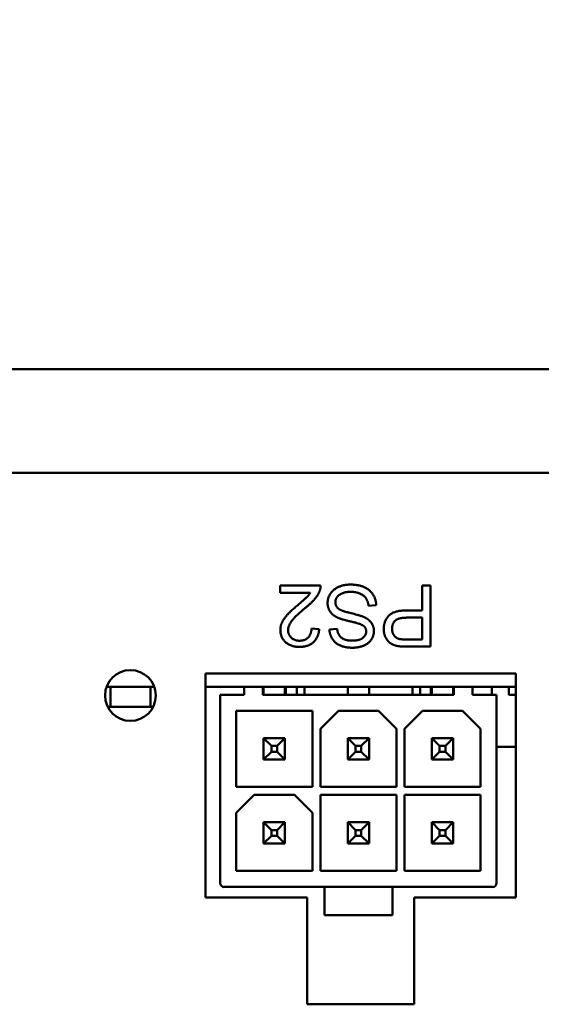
# Model space of a CAD drawing. Header units: inches. Extents: x 0.8 to 75.7, y -7.8 to 49.3.
# Tile 330 of 339: x 61.4 to 62.4, y 45.2 to 47.2. Entities that reach past the tile are written whole.
import ezdxf

# ---------------------------------------------------------------- set-up
doc = ezdxf.new("R2010")
doc.units = ezdxf.units.IN
doc.header["$MEASUREMENT"] = 0
for name, color, linetype, lineweight in [('Dimensions(ROSSANSI)', 7, 'Continuous', 25), ('Visible Edges(ROSSANSI)', 7, 'Continuous', 50), ('Visible Tangent Edges(ROSSANSI)', 7, 'Continuous', 50)]:
    doc.layers.add(name, color=color, linetype=linetype, lineweight=lineweight)
doc.styles.add('DEFAULT-ROSSANSI', font='arial.ttf')
doc.dimstyles.new('DEFAULT-ROSSANSI', dxfattribs={"dimtxt": 1, "dimasz": 0.098425, "dimexe": 0.125, "dimexo": 0.0625, "dimgap": 0.031496, "dimtad": 0, "dimtih": 1, "dimtoh": 1, "dimrnd": 1e-08, "dimzin": 0, "dimdsep": 46, "dimtxsty": 'DEFAULT-ROSSANSI', "dimcen": 0.09, "dimdle": 0.393701, "dimclrd": 7, "dimclre": 7, "dimclrt": 179, "dimadec": 0, "dimazin": 0, "dimtfac": 1, "dimtofl": 0, "dimtmove": 0, "dimatfit": 3, "dimfxl": 1, "dimtolj": 1, "dimtzin": 0, "dimlwd": 25, "dimlwe": 25, "dimarcsym": 0})

# ---------------------------------------------------------------- blocks, each defined once
blk = doc.blocks.new('*D5')
at = {"layer": 'Defpoints', "color": 0}
for p in [(69.6442, 48.5523), (32.4542, 46.2689), (69.6442, 46.2689)]:
    blk.add_point(p, dxfattribs=at)
at = {"layer": 'Dimensions(ROSSANSI)', "color": 7, "lineweight": 25}
for p, q in [((32.4542, 46.3314), (32.4542, 48.6773)), ((69.6442, 46.3314), (69.6442, 48.6773)), ((32.5526, 48.5523), (47.0143, 48.5523)), ((69.5458, 48.5523), (55.0841, 48.5523))]:
    blk.add_line(p, q, dxfattribs=at)
at = {"layer": 'Dimensions(ROSSANSI)', "color": 7}
for points in [[(32.5526, 48.5687), (32.5526, 48.5359), (32.4542, 48.5523)], [(69.5458, 48.5687), (69.5458, 48.5359), (69.6442, 48.5523)]]:
    blk.add_solid(points, dxfattribs=at)
at = {"layer": 'Dimensions(ROSSANSI)', "color": 179, "lineweight": 25, "insert": (47.0458, 49.1932), "char_height": 1, "attachment_point": 1, "style": 'DEFAULT-ROSSANSI'}
blk.add_mtext('\\A1;37.19 [944.6]', dxfattribs=at)

msp = doc.modelspace()

# ---------------------------------------------------------------- linework, layer by layer
at = {"layer": 'Visible Edges(ROSSANSI)'}
for p, q in [((32.4542, 46.4727), (69.6442, 46.4727)), ((62.0077, 46.0474), (61.9284, 46.0474)), ((61.9284, 46.0474), (61.9284, 46.0332)), ((62.2077, 46.0474), (62.2077, 45.9986)), ((62.2236, 46.0474), (62.2077, 46.0474)), ((62.2236, 45.9274), (62.2236, 46.0474)), ((61.9284, 46.0332), (61.9873, 46.0332)), ((62.1021, 46.0075), (62.1171, 46.0088)), ((62.2077, 45.9986), (62.1769, 45.9986)), ((62.1767, 45.9844), (62.2077, 45.9844)), ((62.2077, 45.9844), (62.2077, 45.9415)), ((62.005, 45.9616), (61.9898, 45.9631)), ((62.0403, 45.9623), (62.0251, 45.9611)), ((62.2077, 45.9415), (62.1769, 45.9415)), ((62.1783, 45.9274), (62.2236, 45.9274)), ((61.7816, 45.8744), (62.3916, 45.8744)), ((61.7816, 45.4344), (61.7816, 45.8744)), ((62.3916, 45.8744), (62.3916, 45.4344)), ((61.6807, 45.8487), (61.5867, 45.8487)), ((61.5943, 45.8093), (61.5943, 45.8487)), ((61.673, 45.8487), (61.673, 45.8093)), ((61.8577, 45.8487), (61.7816, 45.8487)), ((61.8577, 45.8329), (61.8104, 45.8329)), ((61.8104, 45.8329), (61.8104, 45.4628)), ((61.8577, 45.8487), (61.8941, 45.8487)), ((61.8577, 45.8329), (61.8577, 45.8487)), ((62.2701, 45.8487), (61.8941, 45.8487)), ((61.8941, 45.8329), (61.8941, 45.8487)), ((61.8941, 45.8329), (62.2701, 45.8329)), ((61.8957, 45.8329), (61.8957, 45.8487)), ((61.9377, 45.8329), (61.9377, 45.8487)), ((61.9394, 45.8329), (61.9394, 45.8487)), ((61.9607, 45.8487), (61.9607, 45.8329)), ((61.9758, 45.8329), (61.9758, 45.8487)), ((62.0611, 45.8329), (62.0611, 45.8487)), ((62.1031, 45.8329), (62.1031, 45.8487)), ((62.1884, 45.8329), (62.1884, 45.8487)), ((62.2034, 45.8487), (62.2034, 45.8329)), ((62.2248, 45.8329), (62.2248, 45.8487)), ((62.2264, 45.8487), (62.2264, 45.8329)), ((62.2684, 45.8329), (62.2684, 45.8487)), ((62.2701, 45.8487), (62.2701, 45.8329)), ((62.2701, 45.8487), (62.3065, 45.8487)), ((62.3916, 45.8487), (62.3065, 45.8487)), ((62.3065, 45.8487), (62.3065, 45.8329)), ((62.3537, 45.8329), (62.3065, 45.8329)), ((62.3444, 45.8487), (62.3444, 45.8329)), ((62.3537, 45.4628), (62.3537, 45.8329)), ((62.3779, 45.8487), (62.3779, 45.8327)), ((62.3779, 45.8327), (62.3916, 45.8327)), ((61.5943, 45.8093), (61.5889, 45.8093)), ((61.673, 45.8093), (61.5943, 45.8093)), ((61.6785, 45.8093), (61.673, 45.8093)), ((61.8419, 45.6518), (61.8419, 45.8014)), ((61.8419, 45.8014), (61.9915, 45.8014)), ((61.9915, 45.8014), (61.9915, 45.6518)), ((62.0073, 45.766), (62.0427, 45.8014)), ((62.0427, 45.8014), (62.1214, 45.8014)), ((62.1214, 45.8014), (62.1569, 45.766)), ((62.1726, 45.766), (62.2081, 45.8014)), ((62.2081, 45.8014), (62.2868, 45.8014)), ((62.2868, 45.8014), (62.3222, 45.766)), ((62.0073, 45.6518), (62.0073, 45.766)), ((62.1569, 45.766), (62.1569, 45.6518)), ((62.1726, 45.6518), (62.1726, 45.766)), ((62.3222, 45.766), (62.3222, 45.6518)), ((61.8957, 45.7056), (61.8957, 45.7476)), ((61.911, 45.7324), (61.8957, 45.7476)), ((61.9377, 45.7476), (61.8957, 45.7476)), ((61.9224, 45.7324), (61.9377, 45.7476)), ((61.9377, 45.7056), (61.9377, 45.7476)), ((62.0611, 45.7056), (62.0611, 45.7476)), ((62.0763, 45.7324), (62.0611, 45.7476)), ((62.1031, 45.7476), (62.0611, 45.7476)), ((62.1031, 45.7476), (62.0878, 45.7324)), ((62.1031, 45.7056), (62.1031, 45.7476)), ((62.2264, 45.7056), (62.2264, 45.7476)), ((62.2417, 45.7324), (62.2264, 45.7476)), ((62.2684, 45.7476), (62.2264, 45.7476)), ((62.2684, 45.7476), (62.2532, 45.7324)), ((62.2684, 45.7056), (62.2684, 45.7476)), ((61.8957, 45.7056), (61.911, 45.7209)), ((61.911, 45.7209), (61.911, 45.7324)), ((61.9224, 45.7324), (61.911, 45.7324)), ((61.911, 45.7209), (61.9224, 45.7209)), ((61.9224, 45.7209), (61.9224, 45.7324)), ((61.9224, 45.7209), (61.9377, 45.7056)), ((62.0763, 45.7209), (62.0611, 45.7056)), ((62.0878, 45.7324), (62.0763, 45.7324)), ((62.0763, 45.7324), (62.0763, 45.7209)), ((62.0763, 45.7209), (62.0878, 45.7209)), ((62.0878, 45.7209), (62.0878, 45.7324)), ((62.0878, 45.7209), (62.1031, 45.7056)), ((62.2264, 45.7056), (62.2417, 45.7209)), ((62.2417, 45.7209), (62.2417, 45.7324)), ((62.2532, 45.7324), (62.2417, 45.7324)), ((62.2417, 45.7209), (62.2532, 45.7209)), ((62.2532, 45.7209), (62.2532, 45.7324)), ((62.2532, 45.7209), (62.2684, 45.7056)), ((62.3537, 45.7306), (62.3916, 45.7306)), ((61.8957, 45.7056), (61.9377, 45.7056)), ((62.0611, 45.7056), (62.1031, 45.7056)), ((62.2264, 45.7056), (62.2684, 45.7056)), ((61.9915, 45.6518), (61.8419, 45.6518)), ((62.1569, 45.6518), (62.0073, 45.6518)), ((62.3222, 45.6518), (62.1726, 45.6518)), ((61.8419, 45.6006), (61.8773, 45.6361)), ((61.8773, 45.6361), (61.9561, 45.6361)), ((61.9561, 45.6361), (61.9915, 45.6006)), ((62.0073, 45.4865), (62.0073, 45.6361)), ((62.0073, 45.6361), (62.1569, 45.6361)), ((62.1569, 45.6361), (62.1569, 45.4865)), ((62.1726, 45.4865), (62.1726, 45.6361)), ((62.1726, 45.6361), (62.3222, 45.6361)), ((62.3222, 45.6361), (62.3222, 45.4865)), ((61.8419, 45.4865), (61.8419, 45.6006)), ((61.9915, 45.6006), (61.9915, 45.4865)), ((61.8957, 45.5403), (61.8957, 45.5823)), ((61.8957, 45.5823), (61.9377, 45.5823)), ((61.8957, 45.5823), (61.911, 45.567)), ((61.9224, 45.567), (61.9377, 45.5823)), ((61.9377, 45.5403), (61.9377, 45.5823)), ((62.0763, 45.567), (62.0611, 45.5823)), ((62.0611, 45.5823), (62.0611, 45.5403)), ((62.0611, 45.5823), (62.1031, 45.5823)), ((62.0878, 45.567), (62.1031, 45.5823)), ((62.1031, 45.5403), (62.1031, 45.5823)), ((62.2684, 45.5823), (62.2264, 45.5823)), ((62.2264, 45.5823), (62.2417, 45.567)), ((62.2264, 45.5823), (62.2264, 45.5403)), ((62.2532, 45.567), (62.2684, 45.5823)), ((62.2684, 45.5403), (62.2684, 45.5823)), ((61.911, 45.567), (61.9224, 45.567)), ((61.911, 45.567), (61.911, 45.5555)), ((61.9224, 45.567), (61.9224, 45.5555)), ((62.0763, 45.5555), (62.0763, 45.567)), ((62.0763, 45.567), (62.0878, 45.567)), ((62.0878, 45.567), (62.0878, 45.5555)), ((62.2417, 45.567), (62.2532, 45.567)), ((62.2417, 45.567), (62.2417, 45.5555)), ((62.2532, 45.567), (62.2532, 45.5555)), ((61.8957, 45.5403), (61.911, 45.5555)), ((61.911, 45.5555), (61.9224, 45.5555)), ((61.9224, 45.5555), (61.9377, 45.5403)), ((62.0611, 45.5403), (62.0763, 45.5555)), ((62.0763, 45.5555), (62.0878, 45.5555)), ((62.0878, 45.5555), (62.1031, 45.5403)), ((62.2264, 45.5403), (62.2417, 45.5555)), ((62.2417, 45.5555), (62.2532, 45.5555)), ((62.2532, 45.5555), (62.2684, 45.5403)), ((61.8957, 45.5403), (61.9377, 45.5403)), ((62.0611, 45.5403), (62.1031, 45.5403)), ((62.2264, 45.5403), (62.2684, 45.5403)), ((61.9915, 45.4865), (61.8419, 45.4865)), ((62.1569, 45.4865), (62.0073, 45.4865)), ((62.3222, 45.4865), (62.1726, 45.4865)), ((61.8183, 45.455), (62.0151, 45.455)), ((62.149, 45.455), (62.0151, 45.455)), ((62.0151, 45.455), (62.0151, 45.3999)), ((62.149, 45.3999), (62.149, 45.455)), ((62.149, 45.455), (62.3459, 45.455)), ((61.9816, 45.4344), (61.7816, 45.4344)), ((61.9816, 45.2244), (61.9816, 45.4344)), ((62.3916, 45.4344), (62.1916, 45.4344)), ((62.1916, 45.4344), (62.1916, 45.2244)), ((62.149, 45.3999), (62.0151, 45.3999)), ((62.1916, 45.2244), (61.9816, 45.2244))]:
    msp.add_line(p, q, dxfattribs=at)
msp.add_circle((61.6337, 45.8315), 0.05, dxfattribs=at)
for centre, start, end in [((61.8183, 45.4628), 180, 270), ((62.3459, 45.4628), 270, 0)]:
    msp.add_arc(centre, 0.00787, start, end, dxfattribs=at)
for points in [[(62.006, 46.0371), (62.0079, 46.0421), (62.0077, 46.0474)], [(62.0659, 46.0494), (62.0531, 46.0494), (62.0325, 46.0399), (62.0215, 46.023), (62.0215, 46.0134)], [(62.1171, 46.0088), (62.1168, 46.0208), (62.1042, 46.0399), (62.0823, 46.0494), (62.0659, 46.0494)], [(61.9873, 46.0332), (61.9848, 46.0292), (61.9773, 46.0212), (61.964, 46.0101)], [(61.977, 46.003), (61.9896, 46.0133), (62.003, 46.029), (62.006, 46.0371)], [(62.0368, 46.0148), (62.0368, 46.0204), (62.0436, 46.0298), (62.0576, 46.0352), (62.0666, 46.0352)], [(62.0666, 46.0352), (62.0769, 46.0352), (62.0933, 46.0281), (62.101, 46.0165), (62.1021, 46.0075)], [(61.964, 46.0101), (61.9482, 45.9967), (61.9345, 45.9813), (61.9286, 45.9674), (61.9286, 45.9602)], [(62.0215, 46.0134), (62.0215, 46.0038), (62.0315, 45.989), (62.0419, 45.9842)], [(62.0509, 45.9979), (62.0433, 46.0007), (62.0368, 46.0091), (62.0368, 46.0148)], [(61.9438, 45.9598), (61.9438, 45.9682), (61.9575, 45.9869), (61.977, 46.003)], [(62.0956, 45.9844), (62.089, 45.988), (62.0558, 45.996), (62.0509, 45.9979)], [(62.1769, 45.9986), (62.1514, 45.9986), (62.1319, 45.9774), (62.1319, 45.9621)], [(62.0419, 45.9842), (62.0492, 45.9809), (62.088, 45.9721), (62.0927, 45.968)], [(62.0927, 45.968), (62.0974, 45.9638), (62.0974, 45.9573)], [(62.1126, 45.9584), (62.1126, 45.9666), (62.1042, 45.9799), (62.0956, 45.9844)], [(62.1483, 45.9626), (62.1483, 45.973), (62.1612, 45.9844), (62.1767, 45.9844)], [(61.9286, 45.9602), (61.9286, 45.946), (61.9487, 45.9269), (61.966, 45.9269)], [(61.9664, 45.9391), (61.9563, 45.9391), (61.9438, 45.951), (61.9438, 45.9598)], [(61.966, 45.9269), (61.9831, 45.9269), (62.0034, 45.9446), (62.005, 45.9616)], [(61.9898, 45.9631), (61.9897, 45.9519), (61.977, 45.9391), (61.9664, 45.9391)], [(62.0251, 45.9611), (62.0255, 45.9506), (62.0365, 45.9339), (62.0569, 45.9253), (62.0703, 45.9253)], [(62.0697, 45.9392), (62.0558, 45.9392), (62.0415, 45.9509), (62.0403, 45.9623)], [(62.0974, 45.9573), (62.0974, 45.9499), (62.0841, 45.9392), (62.0697, 45.9392)], [(62.0703, 45.9253), (62.0825, 45.9253), (62.1023, 45.9335), (62.1126, 45.9492), (62.1126, 45.9584)], [(62.1319, 45.9621), (62.1319, 45.9531), (62.1393, 45.9382), (62.1512, 45.93), (62.16, 45.9285)], [(62.1621, 45.9426), (62.1559, 45.9443), (62.1483, 45.9551), (62.1483, 45.9626)], [(62.1769, 45.9415), (62.1662, 45.9415), (62.1621, 45.9426)], [(62.16, 45.9285), (62.1663, 45.9274), (62.1783, 45.9274)]]:
    msp.add_open_spline(points, degree=2, dxfattribs=at)
at = {"layer": 'Visible Tangent Edges(ROSSANSI)'}
msp.add_line((32.4542, 46.2689), (69.6442, 46.2689), dxfattribs=at)

# ---------------------------------------------------------------- dimensions: what is measured, and where the dimension line sits
at = {"layer": 'Dimensions(ROSSANSI)', "color": 7, "lineweight": 25}
dim = msp.add_linear_dim(base=(69.6442, 48.5523), p1=(32.4542, 46.2689), p2=(69.6442, 46.2689), dimstyle='DEFAULT-ROSSANSI', override={"dimtih": 0, "dimtoh": 0, "dimdec": 2, "dimtp": 0, "dimtm": 0, "dimtdec": 2, "dimatfit": 1}, dxfattribs=at)
dim.commit()
dim.dimension.update_dxf_attribs({"geometry": '*D5', "text_midpoint": (51.0492, 48.5523), "dimtype": 160})

doc.saveas('drawing.dxf')
